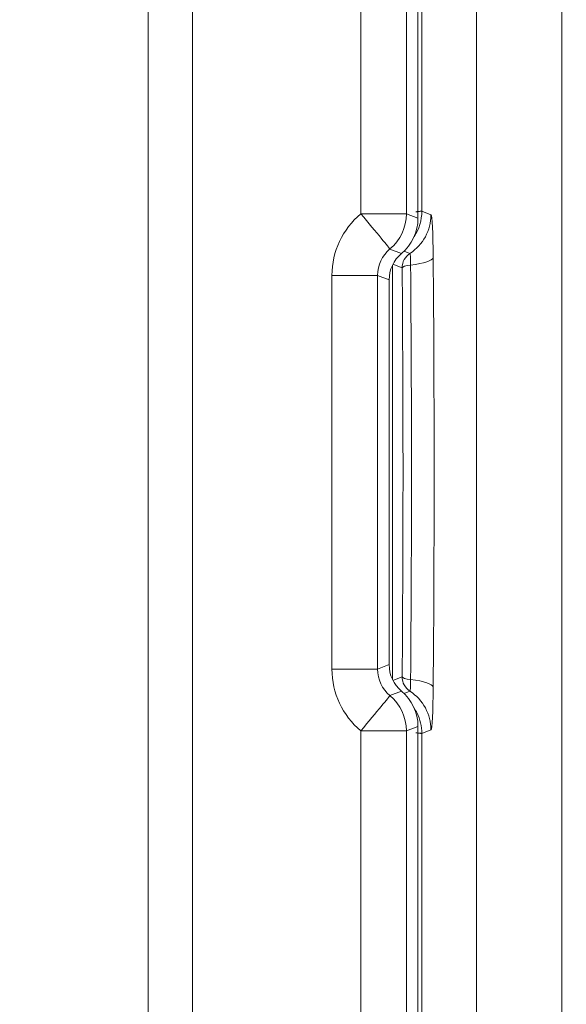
# Model space of a CAD drawing. Header units: millimetres. Extents: x 0 to 594, y 0 to 420.
# Tile 683 of 915: x 288 to 293, y 333 to 341. Entities that reach past the tile are written whole.
import ezdxf

# ---------------------------------------------------------------- set-up
doc = ezdxf.new("R2010")
doc.units = ezdxf.units.MM
doc.layers.add('1', color=7, linetype='Continuous', true_color=0xffffff)
doc.styles.add('Arial Unicode MS', font='txt')
doc.dimstyles.get("Standard").update_dxf_attribs({"dimtxt": 0.18, "dimasz": 0.18, "dimexe": 0.18, "dimexo": 0.0625, "dimgap": 0.09, "dimtad": 0, "dimtih": 1, "dimtoh": 1, "dimdec": 4, "dimzin": 0, "dimdsep": 46, "dimtxsty": 'Standard', "dimcen": 0.09, "dimadec": 0, "dimazin": 0, "dimtfac": 1, "dimtdec": 4, "dimtofl": 0, "dimtmove": 0, "dimatfit": 3, "dimfxl": 0, "dimtolj": 1, "dimtzin": 0, "dimarcsym": 0})

# ---------------------------------------------------------------- blocks, each defined once
blk = doc.blocks.new('_U2')
at = {"layer": '1', "color": 18, "lineweight": 13}
for p, q in [((142.3008, 334.4792), (142.3008, 394.7968)), ((368.28, 363.0393), (368.28, 394.7968)), ((142.3008, 392.7968), (235.4192, 392.7968)), ((368.28, 392.7968), (275.1617, 392.7968))]:
    blk.add_line(p, q, dxfattribs=at)
at = {"layer": '1', "color": 18}
for points in [[(142.3008, 392.7968), (145.8008, 393.7346), (145.8008, 391.8589)], [(368.28, 392.7968), (364.78, 391.8589), (364.78, 393.7346)]]:
    blk.add_solid(points, dxfattribs=at)
at = {"layer": '1', "color": 18, "linetype": 'Continuous', "lineweight": 13, "char_height": 2.5, "attachment_point": 7, "line_spacing_factor": 1.047437, "style": 'Arial Unicode MS'}
for s, insert in [('\\fArial Unicode MS|b0|i0;\\W1.0000;4.5', (237.0517, 390.9192)), ('\\fArial Unicode MS|b0|i0;\\W1.0000; LIFT POINT SPAN', (244.1567, 390.9192))]:
    blk.add_mtext(s, dxfattribs=dict(at, insert=insert))

msp = doc.modelspace()

# ---------------------------------------------------------------- linework, layer by layer
at = {"layer": '1', "color": 155, "linetype": 'Continuous', "lineweight": 13}
for p, q in [((291.5778, 345.9557), (291.5778, 339.5931)), ((292.0519, 284.2523), (292.0519, 345.3963)), ((292.7932, 345.3963), (292.7932, 284.2523)), ((291.0478, 339.5712), (291.0478, 345.2439)), ((291.4442, 345.2439), (291.4442, 339.5712)), ((289.2019, 299.1175), (289.2019, 343.418)), ((289.5868, 343.418), (289.5868, 299.1175)), ((291.5778, 339.5931), (291.6568, 339.562)), ((291.0478, 339.5712), (291.4442, 339.5712)), ((291.4442, 339.5712), (291.5443, 339.5318)), ((291.4013, 339.2255), (291.3013, 339.2648)), ((291.4749, 339.2268), (291.4245, 339.2466)), ((291.3233, 339.125), (291.3233, 335.5237)), ((291.4067, 339.1011), (291.327, 339.1325)), ((290.7975, 339.0351), (291.1939, 339.0351)), ((290.7975, 335.6135), (290.7975, 339.0351)), ((291.294, 338.9958), (291.1939, 339.0351)), ((291.1939, 339.0351), (291.1939, 335.6135)), ((290.7975, 335.6135), (291.1939, 335.6135)), ((291.1939, 335.6135), (291.294, 335.6529)), ((291.327, 335.5162), (291.4067, 335.5476)), ((291.3013, 335.3838), (291.4013, 335.4231)), ((291.4245, 335.402), (291.4749, 335.4219)), ((291.4442, 335.0775), (291.0478, 335.0775)), ((291.0478, 324.5712), (291.0478, 335.0775)), ((291.5443, 335.1168), (291.4442, 335.0775)), ((291.4442, 335.0775), (291.4442, 324.5712)), ((291.6568, 335.0867), (291.5778, 335.0556)), ((291.5778, 335.0556), (291.5778, 324.5931))]:
    msp.add_line(p, q, dxfattribs=at)
at = {"layer": '1', "color": 155, "linetype": 'Continuous', "lineweight": 18}
for p, q in [((291.5443, 339.5318), (291.5443, 345.3619)), ((291.294, 335.6529), (291.294, 338.9958)), ((291.5443, 324.5318), (291.5443, 335.1168))]:
    msp.add_line(p, q, dxfattribs=at)
at = {"layer": '1', "color": 155, "linetype": 'Continuous', "lineweight": 13}
for centre, major_axis, ratio, start_param, end_param in [((291.1782, 339.5931), (0.1464, 0.3722), 0.998863, 4.499738, 5.086771), ((291.4984, 339.0345), (0.6636, -0.226), 0.998503, 2.596843, 3.469417), ((291.0446, 339.5712), (-0.2568, 0.3067), 0.006111, 3.183487, 4.707272), ((291.0446, 339.5712), (0.1464, 0.3722), 0.998863, 4.214197, 5.086771), ((291.2572, 339.562), (-0.1464, -0.3722), 0.998863, 0.951313, 1.945178), ((291.6565, 339.1011), (0, -0.461), 0.044374, 1.763935, 3.124139), ((291.4952, 339.0345), (0.284, -0.1012), 0.995014, 2.610857, 3.48343), ((291.5566, 339.1011), (-0.0549, -0.1396), 0.998863, 4.092906, 5.086771), ((291.4748, 339.1011), (0, 0.1257), 0.044374, 4.905528, 6.265732), ((291.277, 339.1896), (0.4, 0.0035), 0.191752, 5.244092, 6.237957), ((291.5566, 339.1011), (-0.15, -0.0013), 0.191752, 5.244092, 6.237957), ((291.0717, 337.3243), (0, 9.3825), 0.044374, 4.51925, 4.905528), ((291.4984, 335.6141), (-0.6636, -0.226), 0.998503, 5.955361, 6.827935), ((291.4952, 335.6141), (-0.284, -0.1012), 0.995014, 5.941347, 6.813921), ((291.5566, 335.5476), (-0.15, 0.0013), 0.191752, 0.045229, 1.039094), ((291.5566, 335.5476), (-0.0549, 0.1396), 0.998863, 1.196414, 2.190279), ((291.4748, 335.5476), (0, 0.1257), 0.044374, 3.159046, 4.51925), ((291.277, 335.4591), (0.4, -0.0035), 0.191752, 0.045229, 1.039094), ((291.2572, 335.0867), (0.1464, -0.3722), 0.998863, 1.196414, 2.190279), ((291.6565, 335.5476), (0, -0.461), 0.044374, 0.017453, 1.377657), ((291.0446, 335.0775), (-0.2568, -0.3067), 0.006111, 1.575914, 3.099698), ((291.0446, 335.0775), (0.1464, -0.3722), 0.998863, 1.196414, 2.068988), ((291.1782, 335.0556), (-0.1464, 0.3722), 0.998863, 4.796598, 4.925055)]:
    msp.add_ellipse(centre, major_axis=major_axis, ratio=ratio, start_param=start_param, end_param=end_param, dxfattribs=at)
at = {"layer": '1', "color": 155, "linetype": 'Continuous', "lineweight": 18}
for centre, major_axis, ratio, start_param, end_param in [((291.1438, 339.5322), (0.3792, -0.1292), 0.998503, 5.738436, 6.61101), ((291.5944, 338.9955), (0.2844, -0.0969), 0.998503, 2.596843, 3.469417), ((291.2534, 337.3243), (0, -9.7178), 0.044374, 1.377657, 1.763935), ((291.0036, 337.3243), (0, 9.2568), 0.044374, 4.51925, 4.905528), ((291.5944, 335.6531), (-0.2844, -0.0969), 0.998503, 5.955361, 6.827935), ((291.1438, 335.1164), (-0.3792, -0.1292), 0.998503, 2.813768, 3.686342), ((291.1782, 335.0556), (-0.1464, 0.3722), 0.998863, 4.338007, 4.796598)]:
    msp.add_ellipse(centre, major_axis=major_axis, ratio=ratio, start_param=start_param, end_param=end_param, dxfattribs=at)
at = {"layer": '1', "color": 155, "linetype": 'Continuous', "lineweight": 13}
for points, knots in [([(291.5778, 339.5931), (291.5771, 339.5931), (291.5756, 339.5931), (291.5712, 339.5928), (291.5682, 339.5926), (291.5608, 339.5919), (291.5563, 339.5914), (291.5498, 339.5907), (291.5485, 339.5906), (291.5457, 339.5903), (291.5414, 339.5898), (291.5367, 339.5893), (291.5311, 339.5887), (291.5288, 339.5884), (291.5264, 339.5881)], [0, 0, 0, 0, 0.230375, 0.230375, 0.46075, 0.46075, 0.691125, 0.691125, 0.748719, 0.748719, 0.806312, 0.9215, 0.9215, 1, 1, 1, 1]), ([(291.5778, 335.0556), (291.5771, 335.0555), (291.5756, 335.0556), (291.5723, 335.0558), (291.5703, 335.0559), (291.5679, 335.0561), (291.5662, 335.0563), (291.5653, 335.0564), (291.5606, 335.0568), (291.5561, 335.0572), (291.5458, 335.0583), (291.5399, 335.059), (291.5313, 335.0599), (291.5292, 335.0602), (291.5271, 335.0604)], [0, 0, 0, 0, 0.23214, 0.23214, 0.34821, 0.406245, 0.406245, 0.464279, 0.464279, 0.696419, 0.696419, 0.928559, 0.928559, 1, 1, 1, 1])]:
    msp.add_open_spline(points, degree=3, knots=knots, dxfattribs=at)

# ---------------------------------------------------------------- dimensions: what is measured, and where the dimension line sits
at = {"layer": '1', "color": 18, "linetype": 'Continuous', "lineweight": 13}
dim = msp.add_linear_dim(base=(142.3008, 392.7968), p1=(368.28, 363.0393), p2=(142.3008, 334.4792), text=' <> \\fArial Unicode MS|b0|i0;\\C18;{\\H1.00x;\\fArial Unicode MS|b0|i0; LIFT POINT SPAN\\fArial Unicode MS|b0|i0;}\\C18;', dimstyle='Standard', override={"dimtxt": 2.5, "dimasz": 3.5, "dimexe": 2, "dimexo": 0, "dimgap": 1.5, "dimtih": 1, "dimtoh": 1, "dimdec": 1, "dimlfac": 0.02, "dimzin": 8, "dimdsep": 46, "dimlunit": 2, "dimtxsty": 'Arial Unicode MS', "dimsah": 1, "dimse1": 0, "dimse2": 0, "dimsd1": 0, "dimsd2": 0, "dimclrd": 18, "dimclre": 18, "dimclrt": 18, "dimtol": 0, "dimtm": -0.1, "dimtfac": 1.4, "dimtdec": 2, "dimtofl": 1, "dimtmove": 0, "dimtzin": 8, "dimlwd": 13, "dimlwe": 13}, dxfattribs=at)
dim.commit()
dim.dimension.update_dxf_attribs({"geometry": '_U2', "text_midpoint": (255.2904, 392.7968), "dimtype": 160})

doc.saveas('drawing.dxf')
